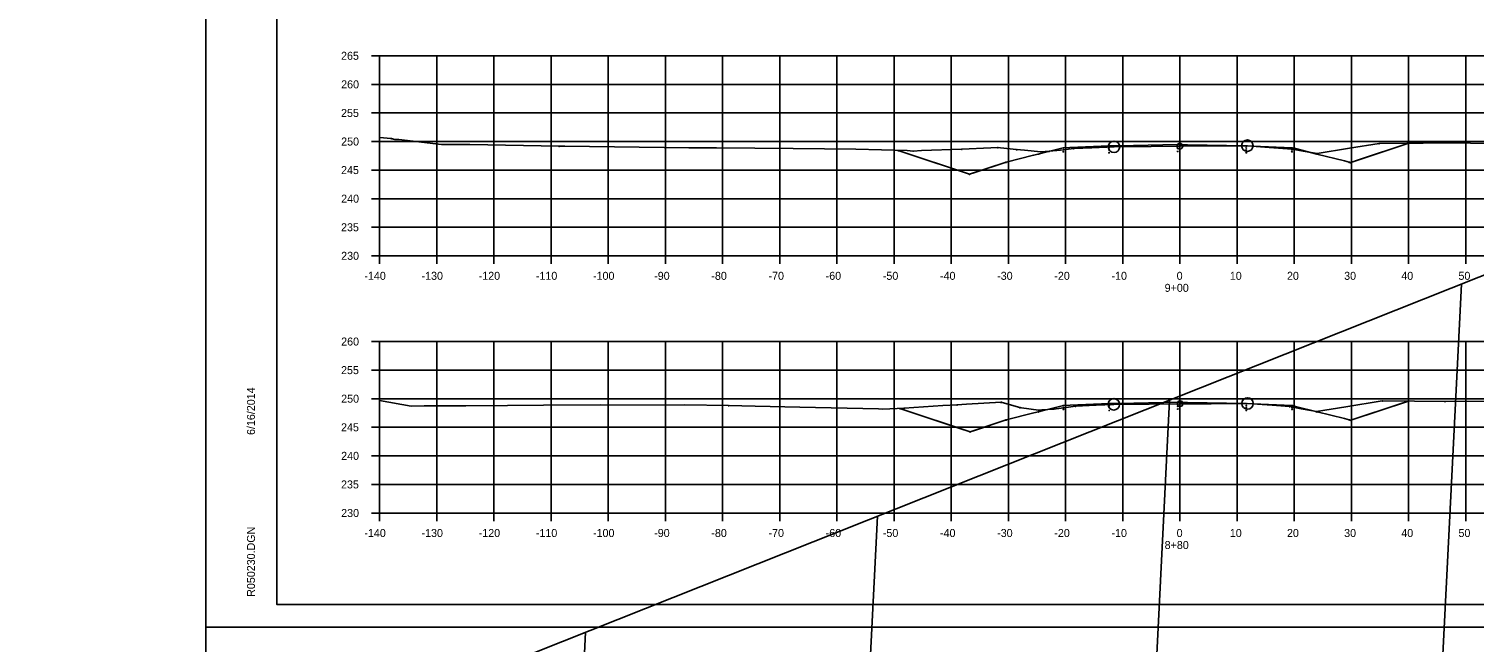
# Model space of a CAD drawing. Extents: x 1300404 to 1323571, y 234004 to 252077.
# Drawn here: x 1315515.9 to 1315768.7, y 242979.2 to 243086.5 of the extents above; entities that cross this region are included whole.
import ezdxf

# ---------------------------------------------------------------- set-up
doc = ezdxf.new("R2010")
doc.units = 0
for name, color, linetype in [('Default', 7, 'Continuous'), ('R_Axis', 7, 'Continuous'), ('R_Axis Annot', 7, 'Continuous'), ('R_Border', 7, 'Continuous'), ('R_Draft', 7, 'Continuous'), ('R_Exist Surface', 7, 'Continuous'), ('R_Fin Surface', 7, 'Continuous'), ('R_Floodway', 7, 'Continuous'), ('R_Grid', 7, 'Continuous'), ('R_No Plot', 7, 'Continuous')]:
    doc.layers.add(name, color=color, linetype=linetype)

msp = doc.modelspace()

# ---------------------------------------------------------------- linework, layer by layer
at = {"layer": 'Default'}
for p, q in [((1315559.28, 242985.79), (1315559.28, 243191.25)), ((1315875.46, 242985.79), (1315559.28, 242985.79))]:
    msp.add_line(p, q, dxfattribs=at)
at = {"layer": 'R_Axis'}
for p, q in [((1315575.88, 243081.79), (1315577.28, 243081.79)), ((1315577.28, 243046.79), (1315577.28, 243081.79)), ((1315575.88, 243076.79), (1315577.28, 243076.79)), ((1315575.88, 243071.79), (1315577.28, 243071.79)), ((1315575.88, 243066.79), (1315577.28, 243066.79)), ((1315575.88, 243061.79), (1315577.28, 243061.79)), ((1315575.88, 243056.79), (1315577.28, 243056.79)), ((1315575.88, 243051.79), (1315577.28, 243051.79)), ((1315575.88, 243046.79), (1315577.28, 243046.79)), ((1315577.28, 243046.79), (1315857.28, 243046.79)), ((1315577.28, 243045.39), (1315577.28, 243046.79)), ((1315587.28, 243045.39), (1315587.28, 243046.79)), ((1315597.28, 243045.39), (1315597.28, 243046.79)), ((1315607.28, 243045.39), (1315607.28, 243046.79)), ((1315617.28, 243045.39), (1315617.28, 243046.79)), ((1315627.28, 243045.39), (1315627.28, 243046.79)), ((1315637.28, 243045.39), (1315637.28, 243046.79)), ((1315647.28, 243045.39), (1315647.28, 243046.79)), ((1315657.28, 243045.39), (1315657.28, 243046.79)), ((1315667.28, 243045.39), (1315667.28, 243046.79)), ((1315677.28, 243045.39), (1315677.28, 243046.79)), ((1315687.28, 243045.39), (1315687.28, 243046.79)), ((1315697.28, 243045.39), (1315697.28, 243046.79)), ((1315707.28, 243045.39), (1315707.28, 243046.79)), ((1315717.28, 243045.39), (1315717.28, 243046.79)), ((1315727.28, 243045.39), (1315727.28, 243046.79)), ((1315737.28, 243045.39), (1315737.28, 243046.79)), ((1315747.28, 243045.39), (1315747.28, 243046.79)), ((1315757.28, 243045.39), (1315757.28, 243046.79)), ((1315767.28, 243045.39), (1315767.28, 243046.79)), ((1315575.88, 243031.79), (1315577.28, 243031.79)), ((1315577.28, 243001.79), (1315577.28, 243031.79)), ((1315575.88, 243026.79), (1315577.28, 243026.79)), ((1315575.88, 243021.79), (1315577.28, 243021.79)), ((1315575.88, 243016.79), (1315577.28, 243016.79)), ((1315575.88, 243011.79), (1315577.28, 243011.79)), ((1315575.88, 243006.79), (1315577.28, 243006.79)), ((1315575.88, 243001.79), (1315577.28, 243001.79)), ((1315577.28, 243001.79), (1315857.28, 243001.79)), ((1315577.28, 243000.39), (1315577.28, 243001.79)), ((1315587.28, 243000.39), (1315587.28, 243001.79)), ((1315597.28, 243000.39), (1315597.28, 243001.79)), ((1315607.28, 243000.39), (1315607.28, 243001.79)), ((1315617.28, 243000.39), (1315617.28, 243001.79)), ((1315627.28, 243000.39), (1315627.28, 243001.79)), ((1315637.28, 243000.39), (1315637.28, 243001.79)), ((1315647.28, 243000.39), (1315647.28, 243001.79)), ((1315657.28, 243000.39), (1315657.28, 243001.79)), ((1315667.28, 243000.39), (1315667.28, 243001.79)), ((1315677.28, 243000.39), (1315677.28, 243001.79)), ((1315687.28, 243000.39), (1315687.28, 243001.79)), ((1315697.28, 243000.39), (1315697.28, 243001.79)), ((1315707.28, 243000.39), (1315707.28, 243001.79)), ((1315717.28, 243000.39), (1315717.28, 243001.79)), ((1315727.28, 243000.39), (1315727.28, 243001.79)), ((1315737.28, 243000.39), (1315737.28, 243001.79)), ((1315747.28, 243000.39), (1315747.28, 243001.79)), ((1315757.28, 243000.39), (1315757.28, 243001.79)), ((1315767.28, 243000.39), (1315767.28, 243001.79))]:
    msp.add_line(p, q, dxfattribs=at)
at = {"layer": 'R_Border'}
msp.add_line((1315559.28, 242985.79), (1315559.28, 242985.79), dxfattribs=at)
at = {"layer": 'R_Draft'}
for points in [[(1315579.29, 243067.37), (1315579.34, 243067.27), (1315579.24, 243067.27)], [(1315608.67, 243066.04), (1315608.72, 243065.94), (1315608.62, 243065.94)], [(1315667.99, 243065.27), (1315668.04, 243065.17), (1315667.94, 243065.17)], [(1315667.99, 243065.27), (1315668.04, 243065.17), (1315667.94, 243065.17)], [(1315670.61, 243065.18), (1315670.66, 243065.08), (1315670.56, 243065.08)], [(1315679.11, 243065.5), (1315679.16, 243065.4), (1315679.06, 243065.4)], [(1315685.41, 243065.8), (1315685.46, 243065.7), (1315685.36, 243065.7)], [(1315688.72, 243065.43), (1315688.77, 243065.33), (1315688.67, 243065.33)], [(1315692.5, 243064.65), (1315692.55, 243064.55), (1315692.45, 243064.55)], [(1315694.4, 243065.13), (1315694.45, 243065.03), (1315694.35, 243065.03)], [(1315696.88, 243065.74), (1315696.93, 243065.64), (1315696.83, 243065.64)], [(1315696.88, 243065.41), (1315696.93, 243065.31), (1315696.83, 243065.31)], [(1315696.88, 243065.08), (1315696.93, 243064.98), (1315696.83, 243064.98)], [(1315698.73, 243065.63), (1315698.78, 243065.53), (1315698.68, 243065.53)], [(1315704.88, 243066.06), (1315704.93, 243065.96), (1315704.83, 243065.96)], [(1315704.88, 243065.73), (1315704.93, 243065.63), (1315704.83, 243065.63)], [(1315704.88, 243065.4), (1315704.93, 243065.3), (1315704.83, 243065.3)], [(1315704.88, 243064.9), (1315704.93, 243064.8), (1315704.83, 243064.8)], [(1315716.88, 243066.3), (1315716.93, 243066.2), (1315716.83, 243066.2)], [(1315716.88, 243065.97), (1315716.93, 243065.87), (1315716.83, 243065.87)], [(1315716.88, 243065.64), (1315716.93, 243065.54), (1315716.83, 243065.54)], [(1315716.88, 243065.14), (1315716.93, 243065.04), (1315716.83, 243065.04)], [(1315728.88, 243066.06), (1315728.93, 243065.96), (1315728.83, 243065.96)], [(1315728.88, 243065.73), (1315728.93, 243065.63), (1315728.83, 243065.63)], [(1315728.88, 243065.4), (1315728.93, 243065.3), (1315728.83, 243065.3)], [(1315728.88, 243064.9), (1315728.93, 243064.8), (1315728.83, 243064.8)], [(1315736.88, 243065.74), (1315736.93, 243065.64), (1315736.83, 243065.64)], [(1315736.88, 243065.41), (1315736.93, 243065.31), (1315736.83, 243065.31)], [(1315736.88, 243065.08), (1315736.93, 243064.98), (1315736.83, 243064.98)], [(1315736.89, 243065.51), (1315736.94, 243065.41), (1315736.84, 243065.41)], [(1315741.26, 243064.65), (1315741.31, 243064.55), (1315741.21, 243064.55)], [(1315741.32, 243064.76), (1315741.37, 243064.66), (1315741.27, 243064.66)], [(1315752.12, 243066.51), (1315752.17, 243066.41), (1315752.07, 243066.41)], [(1315757.31, 243066.53), (1315757.36, 243066.43), (1315757.26, 243066.43)], [(1315757.31, 243066.53), (1315757.36, 243066.43), (1315757.26, 243066.43)], [(1315686.88, 243063.24), (1315686.93, 243063.14), (1315686.83, 243063.14)], [(1315746.88, 243063.24), (1315746.93, 243063.14), (1315746.83, 243063.14)], [(1315747.16, 243063.15), (1315747.21, 243063.05), (1315747.11, 243063.05)], [(1315680.47, 243061.11), (1315680.52, 243061.01), (1315680.42, 243061.01)], [(1315685.99, 243021.22), (1315686.04, 243021.12), (1315685.94, 243021.12)], [(1315716.9, 243021.22), (1315716.95, 243021.12), (1315716.85, 243021.12)], [(1315752.69, 243021.48), (1315752.74, 243021.38), (1315752.64, 243021.38)], [(1315757.25, 243021.42), (1315757.3, 243021.32), (1315757.2, 243021.32)], [(1315757.25, 243021.42), (1315757.3, 243021.32), (1315757.2, 243021.32)], [(1315763.66, 243021.36), (1315763.71, 243021.26), (1315763.61, 243021.26)], [(1315638.31, 243020.66), (1315638.36, 243020.56), (1315638.26, 243020.56)], [(1315668.29, 243020.14), (1315668.34, 243020.04), (1315668.24, 243020.04)], [(1315668.29, 243020.14), (1315668.34, 243020.04), (1315668.24, 243020.04)], [(1315669.06, 243020.18), (1315669.11, 243020.08), (1315669.01, 243020.08)], [(1315678.31, 243020.76), (1315678.36, 243020.66), (1315678.26, 243020.66)], [(1315689.32, 243020.29), (1315689.37, 243020.19), (1315689.27, 243020.19)], [(1315692.52, 243019.56), (1315692.57, 243019.46), (1315692.47, 243019.46)], [(1315692.55, 243019.85), (1315692.6, 243019.75), (1315692.5, 243019.75)], [(1315695.21, 243020.03), (1315695.26, 243019.93), (1315695.16, 243019.93)], [(1315696.9, 243020.66), (1315696.95, 243020.56), (1315696.85, 243020.56)], [(1315696.9, 243020.32), (1315696.95, 243020.22), (1315696.85, 243020.22)], [(1315696.9, 243019.99), (1315696.95, 243019.89), (1315696.85, 243019.89)], [(1315699.03, 243020.54), (1315699.08, 243020.44), (1315698.98, 243020.44)], [(1315704.9, 243020.98), (1315704.95, 243020.88), (1315704.85, 243020.88)], [(1315704.9, 243020.64), (1315704.95, 243020.54), (1315704.85, 243020.54)], [(1315704.9, 243020.31), (1315704.95, 243020.21), (1315704.85, 243020.21)], [(1315704.9, 243019.81), (1315704.95, 243019.71), (1315704.85, 243019.71)], [(1315716.9, 243020.88), (1315716.95, 243020.78), (1315716.85, 243020.78)], [(1315716.9, 243020.55), (1315716.95, 243020.45), (1315716.85, 243020.45)], [(1315716.9, 243020.05), (1315716.95, 243019.95), (1315716.85, 243019.95)], [(1315728.9, 243020.98), (1315728.95, 243020.88), (1315728.85, 243020.88)], [(1315728.9, 243020.64), (1315728.95, 243020.54), (1315728.85, 243020.54)], [(1315728.9, 243020.31), (1315728.95, 243020.21), (1315728.85, 243020.21)], [(1315728.9, 243019.81), (1315728.95, 243019.71), (1315728.85, 243019.71)], [(1315736.47, 243020.48), (1315736.52, 243020.38), (1315736.42, 243020.38)], [(1315736.9, 243020.66), (1315736.95, 243020.56), (1315736.85, 243020.56)], [(1315736.9, 243020.32), (1315736.95, 243020.22), (1315736.85, 243020.22)], [(1315736.9, 243019.99), (1315736.95, 243019.89), (1315736.85, 243019.89)], [(1315741.16, 243019.59), (1315741.21, 243019.49), (1315741.11, 243019.49)], [(1315741.27, 243019.56), (1315741.32, 243019.46), (1315741.22, 243019.46)], [(1315686.9, 243018.16), (1315686.95, 243018.06), (1315686.85, 243018.06)], [(1315746.9, 243018.16), (1315746.95, 243018.06), (1315746.85, 243018.06)], [(1315747.18, 243018.06), (1315747.23, 243017.96), (1315747.13, 243017.96)], [(1315680.57, 243016.05), (1315680.62, 243015.95), (1315680.52, 243015.95)]]:
    msp.add_lwpolyline(points, close=True, dxfattribs=at)
at = {"layer": 'R_Exist Surface'}
for points in [[(1315577.28, 243067.49), (1315579.29, 243067.32), (1315579.94, 243067.13), (1315580.62, 243067.14), (1315588.08, 243066.25), (1315593.08, 243066.26), (1315608.67, 243065.99), (1315609.23, 243065.98), (1315609.43, 243065.98), (1315609.65, 243065.98), (1315631.35, 243065.7), (1315636.23, 243065.66), (1315649.6, 243065.54), (1315660.58, 243065.45), (1315669.57, 243065.22), (1315670.61, 243065.13), (1315672.07, 243065.19), (1315679.11, 243065.45), (1315684.2, 243065.67), (1315685.41, 243065.75), (1315685.9, 243065.69), (1315688.72, 243065.38), (1315690.11, 243065.28), (1315692.94, 243064.98), (1315694.4, 243065.08), (1315696.39, 243065.29), (1315698.73, 243065.58), (1315701.85, 243065.7), (1315705.75, 243065.87), (1315712.23, 243065.93), (1315717.28, 243065.98), (1315723.93, 243066.01), (1315729.08, 243066.06), (1315732.9, 243065.76), (1315736.89, 243065.46), (1315739.17, 243065.05), (1315741.32, 243064.71), (1315746.93, 243065.62), (1315752.12, 243066.46), (1315756.96, 243066.52), (1315758.8, 243066.49), (1315759.82, 243066.5), (1315761.97, 243066.57), (1315768.09, 243066.5), (1315772.2, 243066.44)], [(1315577.28, 243021.48), (1315582.82, 243020.51), (1315585.07, 243020.52), (1315592.37, 243020.56), (1315599.64, 243020.61), (1315605.96, 243020.65), (1315615.93, 243020.69), (1315627.27, 243020.65), (1315630.66, 243020.69), (1315638.31, 243020.61), (1315642.98, 243020.51), (1315650.81, 243020.31), (1315664.55, 243020.03), (1315665.32, 243019.93), (1315669.06, 243020.13), (1315675.81, 243020.59), (1315678.31, 243020.71), (1315679.97, 243020.81), (1315685.99, 243021.17), (1315689.05, 243020.31), (1315689.32, 243020.24), (1315689.55, 243020.21), (1315692.55, 243019.8), (1315693.13, 243019.83), (1315695.21, 243019.98), (1315697.36, 243020.24), (1315699.03, 243020.49), (1315702.65, 243020.65), (1315705.71, 243020.8), (1315711.9, 243020.86), (1315717.3, 243020.92), (1315722.77, 243020.92), (1315729.12, 243020.95), (1315733.41, 243020.64), (1315736.47, 243020.43), (1315738.52, 243020.02), (1315741.16, 243019.54), (1315746.3, 243020.39), (1315752.69, 243021.43), (1315758.32, 243021.34), (1315763.66, 243021.31), (1315773.62, 243021.38)]]:
    msp.add_lwpolyline(points, dxfattribs=at)
at = {"layer": 'R_Fin Surface'}
for points in [[(1315667.99, 243065.22), (1315669.9, 243064.58), (1315680.47, 243061.06), (1315681.42, 243061.37), (1315686.88, 243063.19), (1315691.68, 243064.39), (1315692.5, 243064.6), (1315693.14, 243064.76), (1315696.88, 243065.69), (1315698.05, 243065.74), (1315704.88, 243066.01), (1315706.62, 243066.05), (1315716.88, 243066.25), (1315718.61, 243066.22), (1315728.88, 243066.01), (1315730.02, 243065.97), (1315736.88, 243065.69), (1315737.5, 243065.54), (1315741.26, 243064.6), (1315746.08, 243063.39), (1315746.88, 243063.19), (1315746.92, 243063.18), (1315747.16, 243063.1), (1315748.55, 243063.56), (1315757.31, 243066.48)], [(1315668.29, 243020.09), (1315678.78, 243016.59), (1315680.57, 243016), (1315681.51, 243016.31), (1315686.9, 243018.11), (1315691.7, 243019.31), (1315692.52, 243019.51), (1315693.16, 243019.67), (1315696.9, 243020.61), (1315698.06, 243020.65), (1315704.9, 243020.93), (1315706.64, 243020.96), (1315716.9, 243021.17), (1315718.63, 243021.13), (1315728.9, 243020.93), (1315730.04, 243020.88), (1315736.9, 243020.61), (1315737.52, 243020.45), (1315741.27, 243019.51), (1315746.1, 243018.31), (1315746.9, 243018.11), (1315746.94, 243018.09), (1315747.18, 243018.01), (1315755.82, 243020.89), (1315757.25, 243021.37)]]:
    msp.add_lwpolyline(points, dxfattribs=at)
at = {"layer": 'R_Floodway'}
for p, q in [((1315724.08, 242194.52), (1315766.53, 243041.85)), ((1315673.23, 242178.64), (1315715.45, 243021.54)), ((1315622.37, 242162.75), (1315664.37, 243001.24)), ((1315571.51, 242146.87), (1315613.29, 242980.93))]:
    msp.add_line(p, q, dxfattribs=at)
msp.add_lwpolyline([(1314910.15, 242704.13), (1315187.43, 242830.5), (1315532.05, 242948.63), (1315904.78, 243096.81), (1316163.13, 243182.99), (1316319.99, 243223.48), (1316365.84, 243269.57), (1316331.91, 243414.03), (1316310.53, 243519.15), (1316371.54, 243772.55), (1316440.41, 243940.88), (1316516.3, 244055.61), (1316743.63, 244150.62), (1316811.07, 244193.2), (1316966.08, 244536.23), (1317034.84, 244653.74), (1317199.18, 244747.09), (1317449.44, 244816.75), (1317656.98, 244903.07)], dxfattribs=at)
at = {"layer": 'R_Grid'}
for p, q in [((1315577.28, 243081.79), (1315857.28, 243081.79)), ((1315577.28, 243046.79), (1315577.28, 243081.79)), ((1315587.28, 243046.79), (1315587.28, 243081.79)), ((1315597.28, 243046.79), (1315597.28, 243081.79)), ((1315607.28, 243046.79), (1315607.28, 243081.79)), ((1315617.28, 243046.79), (1315617.28, 243081.79)), ((1315627.28, 243046.79), (1315627.28, 243081.79)), ((1315637.28, 243046.79), (1315637.28, 243081.79)), ((1315647.28, 243046.79), (1315647.28, 243081.79)), ((1315657.28, 243046.79), (1315657.28, 243081.79)), ((1315667.28, 243046.79), (1315667.28, 243081.79)), ((1315677.28, 243046.79), (1315677.28, 243081.79)), ((1315687.28, 243046.79), (1315687.28, 243081.79)), ((1315697.28, 243046.79), (1315697.28, 243081.79)), ((1315707.28, 243046.79), (1315707.28, 243081.79)), ((1315717.28, 243046.79), (1315717.28, 243081.79)), ((1315727.28, 243046.79), (1315727.28, 243081.79)), ((1315737.28, 243046.79), (1315737.28, 243081.79)), ((1315747.28, 243046.79), (1315747.28, 243081.79)), ((1315757.28, 243046.79), (1315757.28, 243081.79)), ((1315767.28, 243046.79), (1315767.28, 243081.79)), ((1315577.28, 243076.79), (1315857.28, 243076.79)), ((1315577.28, 243071.79), (1315857.28, 243071.79)), ((1315577.28, 243066.79), (1315857.28, 243066.79)), ((1315577.28, 243061.79), (1315857.28, 243061.79)), ((1315577.28, 243056.79), (1315857.28, 243056.79)), ((1315577.28, 243051.79), (1315857.28, 243051.79)), ((1315577.28, 243046.79), (1315857.28, 243046.79)), ((1315577.28, 243031.79), (1315857.28, 243031.79)), ((1315577.28, 243001.79), (1315577.28, 243031.79)), ((1315587.28, 243001.79), (1315587.28, 243031.79)), ((1315597.28, 243001.79), (1315597.28, 243031.79)), ((1315607.28, 243001.79), (1315607.28, 243031.79)), ((1315617.28, 243001.79), (1315617.28, 243031.79)), ((1315627.28, 243001.79), (1315627.28, 243031.79)), ((1315637.28, 243001.79), (1315637.28, 243031.79)), ((1315647.28, 243001.79), (1315647.28, 243031.79)), ((1315657.28, 243001.79), (1315657.28, 243031.79)), ((1315667.28, 243001.79), (1315667.28, 243031.79)), ((1315677.28, 243001.79), (1315677.28, 243031.79)), ((1315687.28, 243001.79), (1315687.28, 243031.79)), ((1315697.28, 243001.79), (1315697.28, 243031.79)), ((1315707.28, 243001.79), (1315707.28, 243031.79)), ((1315717.28, 243001.79), (1315717.28, 243031.79)), ((1315727.28, 243001.79), (1315727.28, 243031.79)), ((1315737.28, 243001.79), (1315737.28, 243031.79)), ((1315747.28, 243001.79), (1315747.28, 243031.79)), ((1315757.28, 243001.79), (1315757.28, 243031.79)), ((1315767.28, 243001.79), (1315767.28, 243031.79)), ((1315577.28, 243026.79), (1315857.28, 243026.79)), ((1315577.28, 243021.79), (1315857.28, 243021.79)), ((1315577.28, 243016.79), (1315857.28, 243016.79)), ((1315577.28, 243011.79), (1315857.28, 243011.79)), ((1315577.28, 243006.79), (1315857.28, 243006.79)), ((1315577.28, 243001.79), (1315857.28, 243001.79))]:
    msp.add_line(p, q, dxfattribs=at)
at = {"layer": 'R_No Plot'}
for p, q in [((1315546.87, 242981.82), (1315880.21, 242981.82)), ((1315546.87, 242981.81), (1315880.21, 242981.81))]:
    msp.add_line(p, q, dxfattribs=at)
for points in [[(1315546.87, 243195.15), (1315880.21, 243195.15), (1315880.21, 242981.81), (1315546.87, 242981.81)], [(1315793.2, 243191.25), (1315793.2, 243181.37), (1315828.93, 243181.37), (1315828.93, 243178.45), (1315852.13, 243178.45), (1315852.13, 243156.34), (1315875.46, 243156.34), (1315875.46, 242985.79), (1315559.28, 242985.79), (1315559.28, 243191.25)], [(1315546.87, 242981.81), (1315880.21, 242981.81), (1315880.21, 242768.47), (1315546.87, 242768.47)]]:
    msp.add_lwpolyline(points, close=True, dxfattribs=at)
for points in [[(1315680.47, 243061.06), (1315667.99, 243065.22)], [(1315686.88, 243063.19), (1315680.47, 243061.06), (1315667.99, 243065.22)], [(1315686.88, 243063.19), (1315680.47, 243061.06), (1315667.99, 243065.22)], [(1315686.88, 243063.19), (1315680.47, 243061.06), (1315667.99, 243065.22)], [(1315686.88, 243063.19), (1315680.47, 243061.06), (1315667.99, 243065.22)], [(1315686.88, 243063.19), (1315680.47, 243061.06), (1315667.99, 243065.22)], [(1315746.88, 243063.19), (1315747.16, 243063.1), (1315757.31, 243066.48)], [(1315746.88, 243063.19), (1315747.16, 243063.1), (1315757.31, 243066.48)], [(1315746.88, 243063.19), (1315747.16, 243063.1), (1315757.31, 243066.48)], [(1315746.88, 243063.19), (1315747.16, 243063.1), (1315757.31, 243066.48)], [(1315746.9, 243018.11), (1315747.18, 243018.01), (1315757.25, 243021.37)], [(1315746.9, 243018.11), (1315747.18, 243018.01), (1315757.25, 243021.37)], [(1315746.9, 243018.11), (1315747.18, 243018.01), (1315757.25, 243021.37)], [(1315746.9, 243018.11), (1315747.18, 243018.01), (1315757.25, 243021.37)], [(1315680.57, 243016), (1315668.29, 243020.09)], [(1315686.9, 243018.11), (1315680.57, 243016), (1315668.29, 243020.09)], [(1315686.9, 243018.11), (1315680.57, 243016), (1315668.29, 243020.09)], [(1315686.9, 243018.11), (1315680.57, 243016), (1315668.29, 243020.09)], [(1315686.9, 243018.11), (1315680.57, 243016), (1315668.29, 243020.09)], [(1315686.9, 243018.11), (1315680.57, 243016), (1315668.29, 243020.09)]]:
    msp.add_lwpolyline(points, dxfattribs=at)
for centre, radius in [((1315705.75, 243065.87), 1), ((1315729.08, 243066.06), 1), ((1315717.28, 243065.98), 0.5), ((1315705.71, 243020.8), 1), ((1315717.3, 243020.92), 0.5), ((1315729.12, 243020.95), 1)]:
    msp.add_circle(centre, radius, dxfattribs=at)

# ---------------------------------------------------------------- texts
at = {"layer": 'R_Axis'}
for p in [(1315577.28, 243046.79), (1315577.28, 243001.79)]:
    msp.add_text('-', height=0.0001, dxfattribs=at).set_placement(p)
at = {"layer": 'R_Axis Annot'}
for s, p in [('265', (1315570.53, 243081.09)), ('260', (1315570.55, 243076.09)), ('255', (1315570.53, 243071.09)), ('250', (1315570.55, 243066.09)), ('245', (1315570.53, 243061.09)), ('240', (1315570.55, 243056.09)), ('235', (1315570.53, 243051.09)), ('230', (1315570.55, 243046.09)), ('-140', (1315574.61, 243042.59)), ('-130', (1315584.61, 243042.59)), ('-120', (1315594.61, 243042.59)), ('-110', (1315604.61, 243042.59)), ('-100', (1315614.61, 243042.59)), ('-90', (1315625.31, 243042.59)), ('-80', (1315635.31, 243042.59)), ('-70', (1315645.31, 243042.59)), ('-60', (1315655.31, 243042.59)), ('-50', (1315665.31, 243042.59)), ('-40', (1315675.31, 243042.59)), ('-30', (1315685.31, 243042.59)), ('-20', (1315695.31, 243042.59)), ('-10', (1315705.31, 243042.59)), ('0', (1315716.71, 243042.59)), ('10', (1315726.01, 243042.59)), ('20', (1315736.01, 243042.59)), ('30', (1315746.01, 243042.59)), ('40', (1315756.01, 243042.59)), ('50', (1315766.01, 243042.59)), ('9+00', (1315714.61, 243040.49)), ('260', (1315570.55, 243031.09)), ('255', (1315570.53, 243026.09)), ('250', (1315570.55, 243021.09)), ('245', (1315570.53, 243016.09)), ('240', (1315570.55, 243011.09)), ('235', (1315570.53, 243006.09)), ('230', (1315570.55, 243001.09)), ('-140', (1315574.61, 242997.59)), ('-130', (1315584.61, 242997.59)), ('-120', (1315594.61, 242997.59)), ('-110', (1315604.61, 242997.59)), ('-100', (1315614.61, 242997.59)), ('-90', (1315625.31, 242997.59)), ('-80', (1315635.31, 242997.59)), ('-70', (1315645.31, 242997.59)), ('-60', (1315655.31, 242997.59)), ('-50', (1315665.31, 242997.59)), ('-40', (1315675.31, 242997.59)), ('-30', (1315685.31, 242997.59)), ('-20', (1315695.31, 242997.59)), ('-10', (1315705.31, 242997.59)), ('0', (1315716.71, 242997.59)), ('10', (1315726.01, 242997.59)), ('20', (1315736.01, 242997.59)), ('30', (1315746.01, 242997.59)), ('40', (1315756.01, 242997.59)), ('50', (1315766.01, 242997.59)), ('8+80', (1315714.61, 242995.49))]:
    msp.add_text(s, height=1.4, dxfattribs=at).set_placement(p)
at = {"layer": 'R_Border'}
for s, p in [('6/16/2014', (1315555.47, 243015.44)), ('R050230.DGN', (1315555.47, 242987.12))]:
    msp.add_text(s, height=1.4, rotation=90, dxfattribs=at).set_placement(p)

doc.saveas('drawing.dxf')
